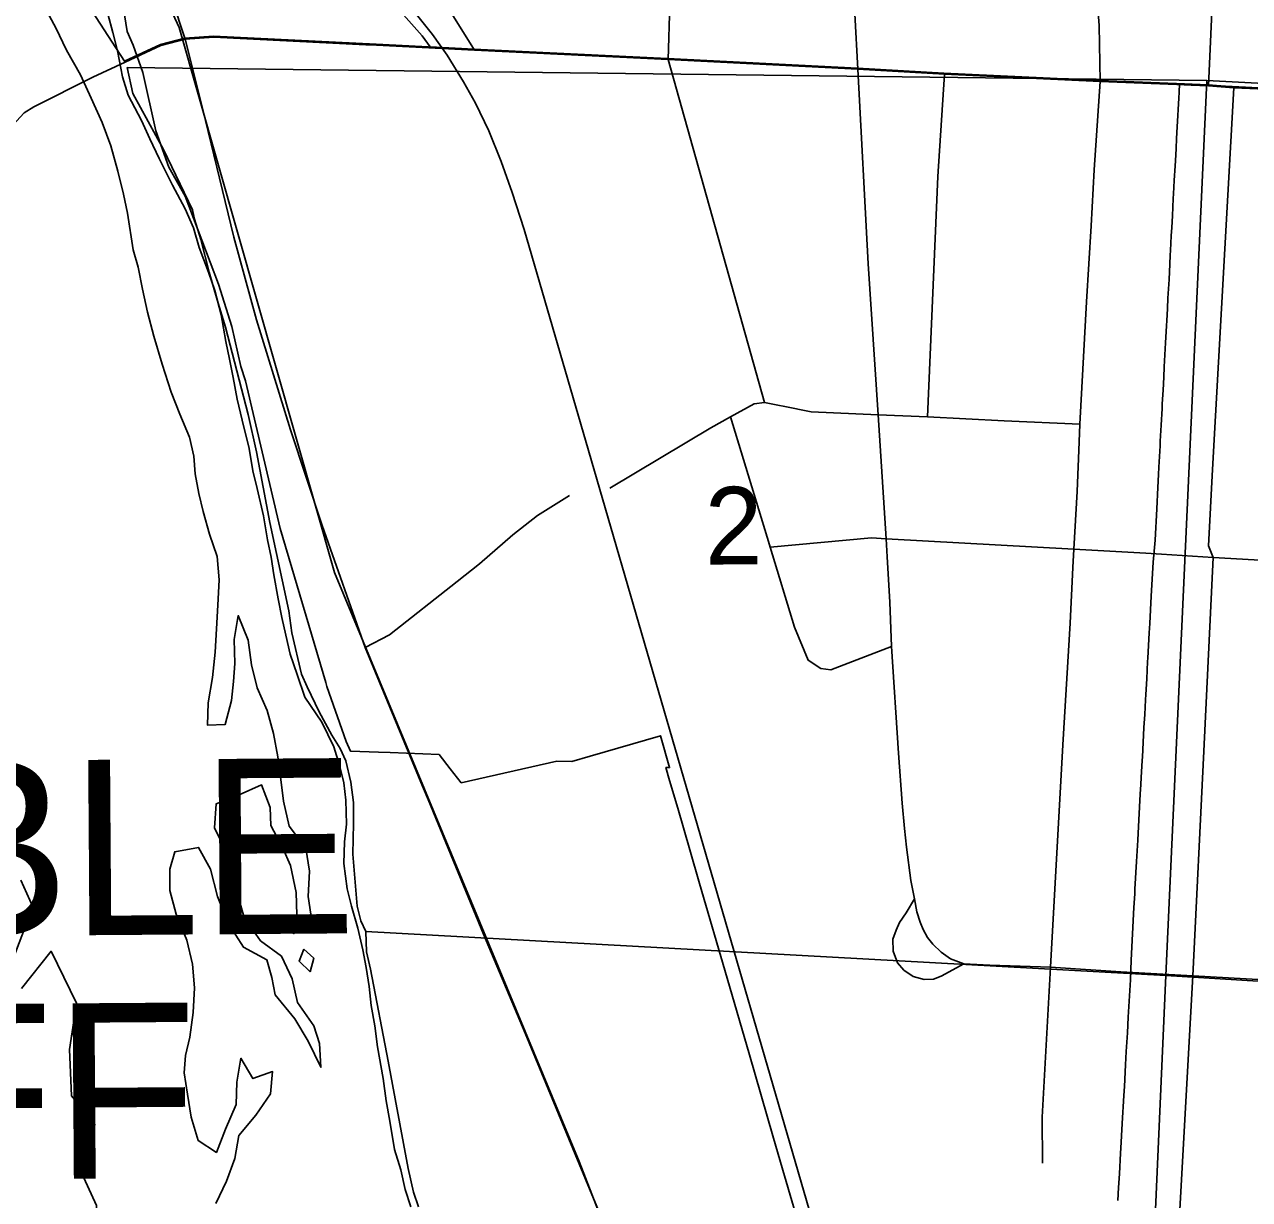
# Model space of a CAD drawing. Extents: x 114843 to 284848, y 317643 to 566895.
# Drawn here: x 186848 to 190342, y 393634 to 396986 of the extents above; entities that cross this region are included whole.
import ezdxf

# ---------------------------------------------------------------- set-up
doc = ezdxf.new("R2010")
doc.units = 0
for name, color, linetype in [('GM_X_City_Street', 7, 'Continuous'), ('GM_X_Corporation', 7, 'Continuous'), ('GM_X_Corporation_Text', 7, 'Continuous'), ('GM_X_Major_River', 7, 'Continuous'), ('GM_X_Minor_Lake', 7, 'Continuous'), ('GM_X_Rail_Line', 7, 'Continuous'), ('GM_X_Section', 7, 'Continuous'), ('GM_X_Section_Text', 7, 'Continuous'), ('GM_X_Township', 7, 'Continuous'), ('GM_X_US_Route', 7, 'Continuous')]:
    doc.layers.add(name, color=color, linetype=linetype)

msp = doc.modelspace()

# ---------------------------------------------------------------- linework, layer by layer
at = {"layer": 'GM_X_City_Street'}
for p, q in [((188958.4, 395907.2), (188683.1, 396886.1)), ((189305.5, 395518.7), (189840.5, 395488.7)), ((190026.2, 394280.8), (190180, 394272.2)), ((190128.1, 393335.8), (190180, 394272.2))]:
    msp.add_line(p, q, dxfattribs=at)
for points in [[(190225.2, 396810.5), (190269.5, 397801.3), (190298.3, 397894.4), (190417.8, 398309.3), (190463.6, 398535.8), (190481.3, 398660.2), (190503.7, 398867.2), (190511, 399159.2), (190498.3, 399230.5), (190497.1, 399477.3), (190478.6, 399614.1), (190444, 399778.9), (190397.3, 399923), (190350.7, 400049), (190243.5, 400268.7), (190071.8, 400636.8), (189942.4, 400892.4), (189845.5, 401025.8)], [(188683.1, 396886.1), (188692.6, 397202.7), (188710.8, 397566.6), (188714.5, 397777.6), (188714.3, 397932.1), (188707.2, 398063.1), (188700.6, 398145.6), (188684.7, 398289.5), (188657.4, 398477.7), (188644.8, 398535.8)], [(189224.6, 396858.4), (189207.6, 397175.2), (189183.2, 397545.7), (189172.2, 397753.1), (189159.2, 397990), (189143.4, 398252)], [(188130.9, 396912.7), (188062.2, 397023.9), (187989.2, 397117.6), (187872.3, 397232.9), (187762.2, 397321.8), (187594.7, 397456.4), (187312.4, 397726), (187043.2, 398004.4)], [(189915.9, 396822.6), (189913, 396982.3), (189909.2, 397031.8)], [(186542.9, 396406), (186551.5, 396412.2), (186641.7, 396499.6), (186718, 396594.8), (186846.8, 396733.9), (186873.9, 396751), (187042.7, 396835.8), (187134.4, 396877.9), (187236.5, 396925.4), (187306.3, 396944.1)], [(187306.3, 396944.1), (187387.8, 396949.1), (187820.8, 396928)], [(187820.8, 396928), (187851.7, 396926.5), (188130.9, 396912.7)], [(188130.9, 396912.7), (188683.1, 396886.1), (189224.6, 396858.4), (189471.3, 396843.7), (189915.9, 396822.6), (190134.7, 396814.1), (190174.9, 396812.5)], [(189308.3, 395467.1), (189305.5, 395518.7), (189282.1, 395871.8), (189253.8, 396302.9), (189224.6, 396858.4)], [(189423.6, 395866.7), (189453.1, 396551.9), (189471.3, 396843.7)], [(189889.7, 396411.2), (189899.1, 396571), (189915.9, 396822.6)], [(190174.9, 396812.5), (190225.2, 396810.5), (190296.8, 396805)], [(190180, 394272.2), (190211.8, 394913.2), (190238.2, 395465.5), (190225, 395498.4), (190236.4, 395716.4), (190296.8, 396805)], [(190296.8, 396805), (190387.8, 396800.8), (190572.4, 396792.5), (190607.6, 396788.6), (190815.5, 396781.9), (190874.4, 396780)], [(189855.7, 395795.1), (189857.8, 395845.6), (189877, 396194.7), (189889.7, 396411.2)], [(188516.7, 395662.9), (188805.1, 395835.3), (188861.7, 395866.2), (188928.5, 395903.2), (188958.4, 395907.2), (189001.4, 395898.8), (189012, 395896.7)], [(189012, 395896.7), (189091.2, 395881.2), (189282.1, 395871.8), (189423.6, 395866.7), (189641.6, 395855.3), (189857.8, 395845.6)], [(189320.7, 395211.4), (189147.4, 395145.3), (189119.3, 395148.9), (189082.9, 395172.5), (189043.5, 395266.4), (188974.2, 395494.8), (188972.4, 395501.1), (188861.7, 395866.2)], [(189837.9, 395437.2), (189840.5, 395488.7), (189849.7, 395653.7), (189855.7, 395795.1)], [(187819.7, 395209), (187888.9, 395245.1), (188081.4, 395396.6), (188145.3, 395447.4), (188240.2, 395529.7), (188311, 395584.9), (188401.7, 395642)], [(188974.2, 395494.8), (189263.8, 395521.8), (189305.5, 395518.7)], [(189526.9, 394306.6), (189488.6, 394321.1), (189462.1, 394339.3), (189438.8, 394362.4), (189423.1, 394381.4), (189410.8, 394404.3), (189401.9, 394425.5), (189393, 394455), (189385.8, 394491.4), (189375.9, 394544.3), (189363.1, 394638.8), (189357.5, 394692.6), (189350.9, 394764.6), (189340.3, 394906.9), (189320.7, 395211.4), (189315.5, 395338.1), (189308.3, 395467.1)], [(189840.5, 395488.7), (190046.3, 395478), (190090.6, 395475.1)], [(190090.6, 395475.1), (190238.2, 395465.5), (190521.5, 395449.3), (190859.1, 395434.2), (190953.1, 395427), (191086.8, 395423.9), (191113.6, 395422.7)], [(189774.4, 394297.1), (189808.9, 394931.1), (189829.8, 395277.6), (189837.9, 395437.2)], [(189526.9, 394306.6), (189462.1, 394271.4), (189440.4, 394262.6), (189413.5, 394261.5), (189382.2, 394270), (189356, 394288), (189337.6, 394309.6), (189325.3, 394342.5), (189324.1, 394376.3), (189333.5, 394402.4), (189343.8, 394424.2), (189362.7, 394452.1), (189385.8, 394491.4)], [(189526.9, 394306.6), (189600.7, 394302.8), (189774.4, 394297.1)], [(189751.5, 393737.9), (189750.6, 393869), (189774.4, 394297.1)], [(189774.4, 394297.1), (189974.9, 394283.6), (190026.2, 394280.8)], [(190180, 394272.2), (190535.1, 394252.6)]]:
    msp.add_lwpolyline(points, dxfattribs=at)
at = {"layer": 'GM_X_Corporation'}
for points in [[(187837.9, 397116.2), (187981.5, 396953), (188004.3, 396921.8), (188129.7, 396915.6), (188681.9, 396888.9), (189223.5, 396861.2), (189470.1, 396846.6), (189914.7, 396825.4), (190142.1, 396816.4), (190140.7, 396792.8), (190139.8, 396775.3), (190135.4, 396694), (190133.6, 396660.5), (190132.1, 396631.7), (190130.2, 396596.5), (190129.4, 396582.9), (190127.2, 396540.9), (190125.1, 396502.2), (190124.4, 396489.7), (190121.8, 396439.9), (190120, 396406.9), (190118.7, 396382.6), (190116.5, 396341.3), (190115.8, 396328.1), (190114.4, 396302), (190112.1, 396258.6), (190109.2, 396205), (190107.6, 396175.8), (190106.6, 396157.2), (190104.1, 396110), (190102.4, 396077.9), (190100.5, 396043), (190098.7, 396008.9), (190097.1, 395979.4), (190095.1, 395942.6), (190093, 395903.4), (190092.3, 395890.2), (190089.8, 395842.9), (190087.3, 395796.7), (190086.6, 395783.8), (190083.4, 395723.3), (190082.2, 395701.9), (190080.2, 395664.8), (190077, 395604.6), (190072.2, 395514.7), (190067.2, 395452), (190061.5, 395355), (190057.2, 395277.4), (190056.4, 395263.6), (190055.7, 395250.8), (190051.7, 395178.1), (190051.2, 395168.9), (190048.4, 395118.8), (190045.9, 395074.5), (190045.1, 395059), (190042.8, 395018), (190040.7, 394980.5), (190039.5, 394958.4), (190036.1, 394897.2), (190035.5, 394886.5), (190032.8, 394838.2), (190031.7, 394817.6), (190030.2, 394790.6), (190026.1, 394716.9), (190022.8, 394658.8), (190019.5, 394598.3), (190015.1, 394519.3), (190014.4, 394506.5), (190012.2, 394467.5), (190003.9, 394317.3), (190001.9, 394260.6), (189995.9, 394154.4), (189993.3, 394109.7), (189990.3, 394056.3), (189988.2, 394017.9), (189984.7, 393956.2), (189983.2, 393930.5), (189978.7, 393850.7), (189974.8, 393780.9), (189974, 393766.3), (189970.5, 393707.3), (189968.5, 393668.5), (189966.4, 393631)], [(190386.6, 396803.7), (190142.1, 396816.4), (189914.7, 396825.4), (189470.1, 396846.6), (189223.5, 396861.2), (188681.9, 396888.9), (188129.7, 396915.6), (188004.3, 396921.8), (187981.5, 396953), (187837.9, 397116.2)], [(189075.9, 393494.1), (189010.8, 393717.9), (188982.5, 393815.4), (188915.4, 394046.5), (188851.6, 394265.8), (188773.1, 394535.8), (188745.3, 394631.4), (188710.8, 394750), (188687.8, 394828.9), (188677.1, 394866.5), (188687.5, 394866), (188661.3, 394956.9), (188461.1, 394898.4), (188408.8, 394883.1), (188365.8, 394884.3), (188093.4, 394822.9), (188061.9, 394863), (188030.1, 394903.5), (187890.7, 394908.7), (187857.4, 394910), (187777.1, 394913.1), (187765.1, 394940.1), (187710, 395097.7), (187706.8, 395108.5), (187577, 395548), (187477.9, 395969.4), (187464.8, 396010.2), (187439.2, 396123.8), (187400.6, 396245), (187306.2, 396496.4), (187259.2, 396579.1), (187222.4, 396682.4), (187184.7, 396848.6), (187157.1, 396926.8), (187140.8, 396965.8), (187129.6, 397031.1)], [(187129.6, 397031.1), (187140.8, 396965.8), (187157.1, 396926.8), (187184.7, 396848.6), (187222.4, 396682.4), (187259.2, 396579.1), (187306.2, 396496.4), (187400.6, 396245), (187439.2, 396123.8), (187464.8, 396010.2), (187477.9, 395969.4), (187577, 395548), (187706.8, 395108.5), (187710, 395097.7), (187765.1, 394940.1), (187777.1, 394913.1), (187857.4, 394910), (187890.7, 394908.7), (188030.1, 394903.5), (188061.9, 394863), (188093.4, 394822.9), (188365.8, 394884.3), (188408.8, 394883.1), (188461.1, 394898.4), (188661.3, 394956.9), (188687.5, 394866), (188677.1, 394866.5), (188687.8, 394828.9), (188710.8, 394750), (188745.3, 394631.4), (188773.1, 394535.8), (188851.6, 394265.8), (188915.4, 394046.5), (188982.5, 393815.4), (189010.8, 393717.9), (189075.9, 393494.1)], [(189966.4, 393631), (189968.5, 393668.5), (189970.5, 393707.3), (189974, 393766.3), (189974.8, 393780.9), (189978.7, 393850.7), (189983.2, 393930.5), (189984.7, 393956.2), (189988.2, 394017.9), (189990.3, 394056.3), (189993.3, 394109.7), (189995.9, 394154.4), (190001.9, 394260.6), (190003.9, 394317.3), (190012.2, 394467.5), (190014.4, 394506.5), (190015.1, 394519.3), (190019.5, 394598.3), (190022.8, 394658.8), (190026.1, 394716.9), (190030.2, 394790.6), (190031.7, 394817.6), (190032.8, 394838.2), (190035.5, 394886.5), (190036.1, 394897.2), (190039.5, 394958.4), (190040.7, 394980.5), (190042.8, 395018), (190045.1, 395059), (190045.9, 395074.5), (190048.4, 395118.8), (190051.2, 395168.9), (190051.7, 395178.1), (190055.7, 395250.8), (190056.4, 395263.6), (190057.2, 395277.4), (190061.5, 395355), (190067.2, 395452), (190072.2, 395514.7), (190077, 395604.6), (190080.2, 395664.8), (190082.2, 395701.9), (190083.4, 395723.3), (190086.6, 395783.8), (190087.3, 395796.7), (190089.8, 395842.9), (190092.3, 395890.2), (190093, 395903.4), (190095.1, 395942.6), (190097.1, 395979.4), (190098.7, 396008.9), (190100.5, 396043), (190102.4, 396077.9), (190104.1, 396110), (190106.6, 396157.2), (190107.6, 396175.8), (190109.2, 396205), (190112.1, 396258.6), (190114.4, 396302), (190115.8, 396328.1), (190116.5, 396341.3), (190118.7, 396382.6), (190120, 396406.9), (190121.8, 396439.9), (190124.4, 396489.7), (190125.1, 396502.2), (190127.2, 396540.9), (190129.4, 396582.9), (190130.2, 396596.5), (190132.1, 396631.7), (190133.6, 396660.5), (190135.4, 396694), (190139.8, 396775.3), (190140.7, 396792.8), (190142.1, 396816.4), (190386.6, 396803.7)]]:
    msp.add_lwpolyline(points, dxfattribs=at)
at = {"layer": 'GM_X_Major_River'}
for points in [[(186900.9, 397042.3), (186937, 396976.2), (186967.1, 396912.1), (187007.2, 396842), (187037.3, 396775.9), (187069.4, 396705.8), (187093.5, 396639.7), (187113.6, 396567.6), (187129.7, 396501.5), (187141.8, 396447.4), (187157.9, 396343.3), (187172, 396293.2), (187184, 396231.1), (187198.1, 396165), (187216.2, 396096.9), (187240.3, 396016.7), (187266.4, 395936.6), (187290.5, 395874.5), (187318.6, 395808.4), (187330.7, 395754.3), (187334.8, 395704.3), (187344.8, 395648.2), (187356.9, 395596.1), (187375, 395532), (187397.1, 395467.9), (187403.2, 395401.8), (187399.2, 395329.6), (187395.3, 395261.5), (187391.4, 395195.4), (187383.5, 395123.2), (187371.6, 395051.1), (187369.7, 394987), (187419.7, 394989), (187437.6, 395057.2)], [(187593.4, 395243.7), (187581.3, 395293.8), (187571.2, 395347.9), (187559.2, 395415.9), (187551.1, 395466), (187541, 395516.1), (187528.9, 395584.2), (187510.8, 395662.4), (187498.8, 395712.4), (187488.7, 395776.5), (187468.6, 395856.7), (187454.5, 395916.8), (187442.4, 395978.9), (187432.3, 396031), (187422.3, 396081), (187408.2, 396157.2), (187390.1, 396227.3), (187372, 396279.4), (187345.9, 396349.5), (187329.8, 396405.6), (187305.8, 396459.6), (187269.7, 396527.7), (187231.6, 396603.8), (187205.5, 396659.9), (187181.4, 396712), (187143.3, 396784.1), (187127.3, 396836.1), (187113.2, 396910.3), (187099.1, 396962.3), (187085, 397016.4)], [(187437.6, 395057.2), (187443.5, 395111.3), (187447.5, 395163.4), (187445.4, 395231.5), (187457.3, 395299.6), (187485.4, 395229.5), (187495.5, 395159.4), (187511.6, 395093.3), (187539.7, 395029.2), (187557.7, 394963.1), (187569.8, 394897), (187579.9, 394824.9), (187586, 394770.8), (187602.1, 394698.7), (187650.2, 394636.6), (187660.3, 394570.5), (187656.4, 394498.4), (187664.4, 394448.3), (187614.5, 394392.1), (187624.4, 394446.2), (187622.3, 394510.3), (187606.2, 394586.5), (187584.2, 394636.5), (187550.1, 394700.6), (187548, 394752.7), (187523.9, 394816.8), (187459.9, 394788.7), (187394, 394762.6), (187390, 394694.5), (187422.1, 394628.4), (187438.2, 394578.3), (187454.3, 394508.2), (187474.4, 394438.1), (187520.5, 394372), (187580.6, 394328), (187610.6, 394263.9), (187626.7, 394195.8), (187672.8, 394129.7), (187688.9, 394079.6), (187693, 394011.5), (187656.9, 394085.6), (187618.8, 394149.7), (187562.7, 394217.7), (187552.6, 394267.8), (187538.6, 394317.9), (187472.5, 394353.9), (187428.4, 394422), (187398.3, 394498.1), (187378.2, 394576.2), (187344.1, 394638.3), (187276.1, 394626.2), (187262.2, 394576.1), (187262.3, 394516), (187280.3, 394447.9), (187310.5, 394373.8), (187326.5, 394305.7), (187332.6, 394237.5), (187328.7, 394167.4), (187318.8, 394097.3), (187306.9, 394045.2), (187302.9, 393995.1), (187313, 393935), (187323.1, 393868.8), (187343.2, 393802.7), (187395.2, 393768.7), (187421.2, 393834.9), (187451.1, 393905), (187453, 393969.2), (187464.9, 394037.3), (187499, 393979.2), (187555, 393999.3), (187549.1, 393935.2), (187507.1, 393875), (187459.2, 393816.9), (187447.3, 393750.8), (187423.3, 393686.6), (187393.4, 393622.5)], [(187949.5, 393613), (187933.5, 393663.1), (187921.4, 393719.2), (187903.3, 393777.3), (187889.2, 393857.4), (187879.1, 393915.5), (187871.1, 393979.6), (187854.9, 394069.8), (187846.9, 394129.9), (187836.8, 394188), (187830.7, 394242.1), (187822.6, 394296.1), (187812.6, 394346.2), (187798.5, 394408.3), (187780.4, 394470.4), (187768.3, 394520.5), (187758.3, 394592.6), (187760.2, 394654.8), (187766.1, 394704.9), (187764, 394773), (187758, 394823.1), (187745.9, 394873.1), (187729.8, 394925.2), (187695.7, 394995.3), (187647.6, 395067.4), (187625.5, 395131.5), (187605.5, 395189.6), (187593.4, 395243.7)], [(187644.5, 394348.1), (187630.6, 394314), (187662.6, 394284)], [(187662.6, 394284), (187672.6, 394322.1), (187644.5, 394348.1)]]:
    msp.add_lwpolyline(points, dxfattribs=at)
at = {"layer": 'GM_X_Minor_Lake'}
for points in [[(186801.2, 394284), (186871, 394468.6), (186836.8, 394544.7)], [(186740.4, 393518), (186852.6, 393522.3), (186998.9, 393492.7), (187054.9, 393530.9), (187052.8, 393617.1), (187006.5, 393719.2), (187048.4, 393847.7), (186982.1, 393929.7), (186975.9, 394061.9), (186995.7, 394194.3), (186923.3, 394342.5), (186839.4, 394236)]]:
    msp.add_lwpolyline(points, dxfattribs=at)
at = {"layer": 'GM_X_Rail_Line'}
for points in [[(199155.3, 388683.5), (199134.9, 388690.1), (198747.7, 388728.8), (198015.4, 388723.5), (197489.9, 388775), (197088.4, 388868.8), (196700.3, 389031.9), (196367.3, 389223.1), (196061, 389538.9), (195755.8, 389702.6), (193759.3, 390614.5), (192484.3, 391116.9), (191860.7, 391361.3), (191099.4, 391535.6), (190144.2, 391763.9), (189439.3, 392112.5), (189054.4, 392440.1), (188782.2, 392832.7), (188430.1, 393742.8), (187731.5, 395422.1), (187288.9, 396977.4), (187062.6, 397466.2), (187032.2, 397524.4)], [(187935.4, 397052.1), (188011.6, 396957.4), (188053.4, 396898.4), (188100, 396822), (188134.1, 396761.1), (188171.9, 396682), (188207.4, 396594.7), (188239, 396506.3), (188272.7, 396400.4), (188455.9, 395770.7), (189189.9, 393245.2), (189253.2, 393109.9), (189303.2, 393012.5), (189366.6, 392910.7), (189437, 392817.1), (189514.4, 392727), (189588.1, 392654.3), (189661.8, 392592.1), (189752.9, 392525.4), (189864.9, 392457.6), (189981.6, 392398), (190102.7, 392351.3), (190222.8, 392316.7), (190549.7, 392249.9)]]:
    msp.add_lwpolyline(points, dxfattribs=at)
at = {"layer": 'GM_X_Section'}
for points in [[(187140.2, 396862.5), (190220.4, 396825.7), (190103, 394273.4), (187820.8, 394399), (187806.7, 394429), (187796.7, 394471), (187784.5, 394619), (187786.4, 394707), (187786.4, 394767), (187778.3, 394825), (187764.3, 394885), (187748.2, 394921), (187724.2, 394958.9), (187688.1, 395024.9), (187654, 395096.9), (187638, 395132.9), (187609.8, 395250.8), (187601.8, 395312.8), (187547.5, 395564.8), (187509.3, 395766.8), (187485.2, 395872.8), (187420.9, 396122.7), (187396.9, 396200.7), (187374.8, 396278.7), (187350.7, 396372.7), (187332.6, 396430.6), (187326.6, 396456.7), (187244.4, 396628.6), (187156.2, 396788.5)], [(190220.4, 396825.7), (192346.7, 396714), (195727.2, 396497.5), (195571.8, 393937.1), (190103, 394273.4)]]:
    msp.add_lwpolyline(points, close=True, dxfattribs=at)
for points in [[(187971.6, 393613.1), (187957.5, 393655.1), (187941.5, 393723.1), (187905.3, 393921.1), (187885.1, 394029.1), (187834.9, 394291), (187822.8, 394341), (187820.8, 394399), (190103, 394273.4), (189893.9, 389536.8)], [(189893.9, 389536.8), (190103, 394273.4), (195571.8, 393937.1), (195348, 389824.5)]]:
    msp.add_lwpolyline(points, dxfattribs=at)
at = {"layer": 'GM_X_Township'}
for points in [[(184921.2, 398972.2), (185510.6, 398555.5), (186091.8, 398121.5), (186314.4, 397940.9), (186694.7, 397540.1), (186865.8, 397294), (187133.2, 396880.7), (187235.3, 396928.2), (187305.1, 396946.9), (187386.6, 396951.9), (187850.5, 396929.3), (188129.7, 396915.6), (188681.9, 396888.9), (189223.5, 396861.2), (189470.1, 396846.6), (189914.7, 396825.4), (190133.5, 396816.9), (190224, 396813.3), (190295.6, 396807.8), (190386.6, 396803.7)], [(190386.6, 396803.7), (190295.6, 396807.8), (190224, 396813.3), (190133.5, 396816.9), (189914.7, 396825.4), (189470.1, 396846.6), (189223.5, 396861.2), (188681.9, 396888.9), (188129.7, 396915.6), (187850.5, 396929.3), (187386.6, 396951.9), (187305.1, 396946.9), (187235.3, 396928.2), (187133.2, 396880.7), (186865.8, 397294), (186694.7, 397540.1), (186314.4, 397940.9), (186091.8, 398121.5), (185510.6, 398555.5), (184921.2, 398972.2)]]:
    msp.add_lwpolyline(points, dxfattribs=at)
at = {"layer": 'GM_X_US_Route'}
for points in [[(187093.3, 397424.3), (187161.5, 397289.9), (187230.2, 397148.4), (187268.2, 397059.3), (187306.3, 396944.1)], [(187306.3, 396944.1), (187355.5, 396747.4), (187445, 396379.1), (187509.2, 396143.4), (187606.1, 395829), (187696.6, 395556.2), (187819.7, 395209), (187983.2, 394813.2), (187998.9, 394774.8)], [(187998.9, 394774.8), (188156.4, 394391), (188275.6, 394108.9), (188459.4, 393664.8), (188641.4, 393226), (188723.5, 393033), (188776.7, 392925.2), (188839.3, 392806.8), (188919.3, 392664.6)]]:
    msp.add_lwpolyline(points, dxfattribs=at)

# ---------------------------------------------------------------- texts
at = {"layer": 'GM_X_Corporation_Text'}
for s, p in [('MARBLE', (185046.2, 394373.7)), ('CLIFF', (185484.6, 393682.8))]:
    msp.add_text(s, height=500.03, rotation=0.4131, dxfattribs=at).set_placement(p)
at = {"layer": 'GM_X_Section_Text'}
msp.add_text('2', height=221, rotation=0.4132, dxfattribs=at).set_placement((188788.7, 395445))

doc.saveas('drawing.dxf')
